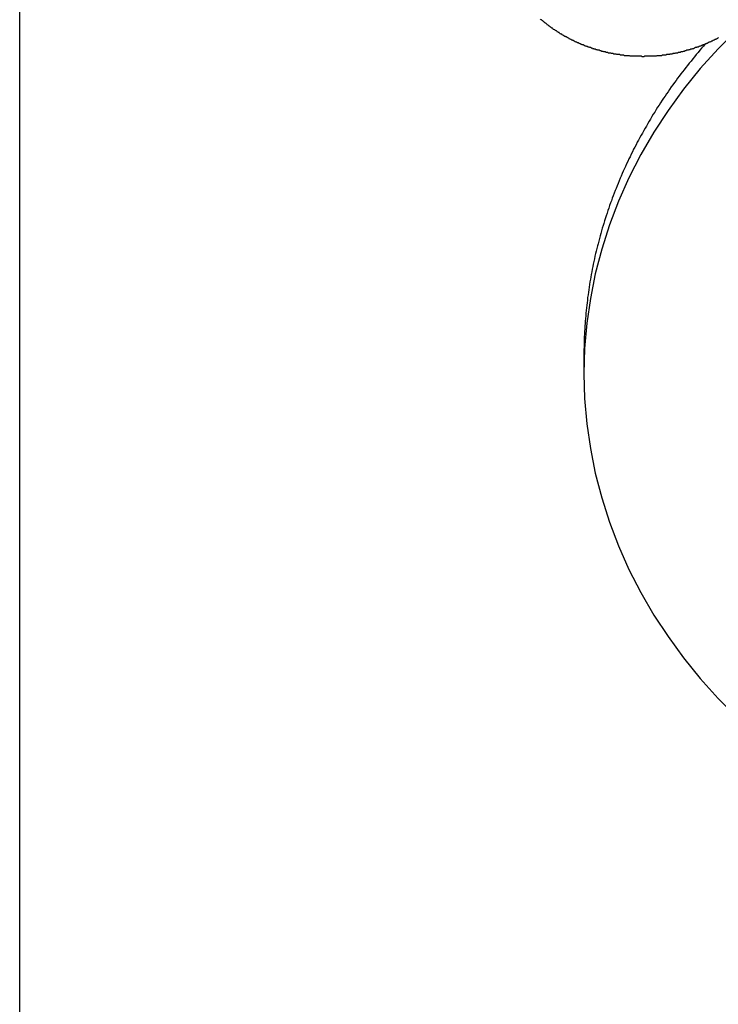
# Model space of a CAD drawing. Extents: x 1107 to 4046, y 937 to 3355.
# Tile 384 of 656: x 2125 to 2138, y 2683 to 2701. Entities that reach past the tile are written whole.
import ezdxf

# ---------------------------------------------------------------- set-up
doc = ezdxf.new("R2010")
doc.units = 0
doc.layers.add('KF_VIDA_L___C_REAR', color=7, linetype='CONTINUOUS')

# ---------------------------------------------------------------- blocks, each defined once
blk = doc.blocks.new('KF_VIDA_L___C_REAR')
at = {"layer": 'KF_VIDA_L___C_REAR'}
for p, q in [((-62, 908), (-62, 1072)), ((-51.5, 1005.474431), (-51.5, 1005.124431))]:
    blk.add_line(p, q, dxfattribs=at)
for points in [[(-48.6505, 1011.52, 0), (-49.0031, 1011.17, 0), (-49.3353, 1010.8, 0), (-49.6462, 1010.42, 0), (-49.935, 1010.02, 0), (-50.2011, 1009.62, 0), (-50.4439, 1009.2, 0), (-50.6627, 1008.77, 0), (-50.857, 1008.33, 0), (-51.0263, 1007.89, 0), (-51.1703, 1007.44, 0), (-51.2886, 1006.98, 0), (-51.3809, 1006.52, 0), (-51.447, 1006.06, 0), (-51.4868, 1005.59, 0), (-51.5, 1005.12, 0), (-51.4868, 1004.66, 0), (-51.447, 1004.19, 0), (-51.3809, 1003.73, 0), (-51.2886, 1003.27, 0), (-51.1703, 1002.81, 0), (-51.0263, 1002.36, 0), (-50.857, 1001.92, 0), (-50.6627, 1001.48, 0), (-50.4439, 1001.05, 0), (-50.2011, 1000.63, 0), (-49.935, 1000.23, 0), (-49.6462, 999.832, 0), (-49.3353, 999.45, 0), (-49.0031, 999.081, 0), (-48.6505, 998.727, 0)], [(-48.9937, 1011.38, 0), (-49.0037, 1011.37, 0), (-49.0136, 1011.36, 0), (-49.0237, 1011.36, 0), (-49.0337, 1011.35, 0), (-49.0437, 1011.35, 0), (-49.0538, 1011.34, 0), (-49.0639, 1011.34, 0), (-49.074, 1011.33, 0), (-49.0842, 1011.33, 0), (-49.0943, 1011.32, 0), (-49.1045, 1011.32, 0), (-49.1147, 1011.31, 0), (-49.1249, 1011.31, 0), (-49.1351, 1011.3, 0), (-49.1454, 1011.3, 0), (-49.1556, 1011.29, 0), (-49.1659, 1011.29, 0), (-49.1762, 1011.29, 0), (-49.1865, 1011.28, 0), (-49.1969, 1011.28, 0), (-49.2072, 1011.27, 0), (-49.2176, 1011.27, 0), (-49.228, 1011.26, 0), (-49.2384, 1011.26, 0), (-49.2488, 1011.25, 0), (-49.2593, 1011.25, 0), (-49.2697, 1011.24, 0), (-49.2802, 1011.24, 0), (-49.2907, 1011.24, 0), (-49.3012, 1011.23, 0), (-49.3117, 1011.23, 0), (-49.3223, 1011.22, 0), (-49.3328, 1011.22, 0), (-49.3434, 1011.22, 0), (-49.354, 1011.21, 0), (-49.3646, 1011.21, 0), (-49.3752, 1011.2, 0), (-49.3859, 1011.2, 0), (-49.3965, 1011.2, 0), (-49.4072, 1011.19, 0), (-49.4178, 1011.19, 0), (-49.4285, 1011.19, 0), (-49.4392, 1011.18, 0), (-49.45, 1011.18, 0), (-49.4607, 1011.17, 0), (-49.4714, 1011.17, 0), (-49.4822, 1011.17, 0), (-49.493, 1011.16, 0), (-49.5038, 1011.16, 0), (-49.5145, 1011.16, 0), (-49.5254, 1011.15, 0), (-49.5362, 1011.15, 0), (-49.547, 1011.15, 0), (-49.5579, 1011.14, 0), (-49.5687, 1011.14, 0), (-49.5796, 1011.14, 0), (-49.5905, 1011.14, 0), (-49.6014, 1011.13, 0), (-49.6123, 1011.13, 0), (-49.6232, 1011.13, 0), (-49.6341, 1011.12, 0), (-49.6451, 1011.12, 0), (-49.656, 1011.12, 0), (-49.667, 1011.11, 0), (-49.6779, 1011.11, 0), (-49.6889, 1011.11, 0), (-49.6999, 1011.11, 0), (-49.7109, 1011.1, 0), (-49.7219, 1011.1, 0), (-49.7329, 1011.1, 0), (-49.744, 1011.1, 0), (-49.755, 1011.09, 0), (-49.7661, 1011.09, 0), (-49.7771, 1011.09, 0), (-49.7882, 1011.09, 0), (-49.7993, 1011.09, 0), (-49.8103, 1011.08, 0), (-49.8214, 1011.08, 0), (-49.8325, 1011.08, 0), (-49.8436, 1011.08, 0), (-49.8548, 1011.07, 0), (-49.8659, 1011.07, 0), (-49.877, 1011.07, 0), (-49.8881, 1011.07, 0), (-49.8993, 1011.07, 0), (-49.9104, 1011.06, 0), (-49.9216, 1011.06, 0), (-49.9328, 1011.06, 0), (-49.9439, 1011.06, 0), (-49.9551, 1011.06, 0), (-49.9663, 1011.06, 0), (-49.9775, 1011.05, 0), (-49.9887, 1011.05, 0), (-49.9999, 1011.05, 0), (-50.0111, 1011.05, 0), (-50.0223, 1011.05, 0), (-50.0335, 1011.05, 0), (-50.0447, 1011.05, 0), (-50.056, 1011.04, 0), (-50.0672, 1011.04, 0), (-50.0784, 1011.04, 0), (-50.0897, 1011.04, 0), (-50.1009, 1011.04, 0), (-50.1122, 1011.04, 0), (-50.1234, 1011.04, 0), (-50.1347, 1011.04, 0), (-50.146, 1011.04, 0), (-50.1572, 1011.03, 0), (-50.1685, 1011.03, 0), (-50.1798, 1011.03, 0), (-50.191, 1011.03, 0), (-50.2023, 1011.03, 0), (-50.2136, 1011.03, 0), (-50.2249, 1011.03, 0), (-50.2362, 1011.03, 0), (-50.2475, 1011.03, 0), (-50.2587, 1011.03, 0), (-50.27, 1011.03, 0), (-50.2813, 1011.03, 0), (-50.2926, 1011.03, 0), (-50.3039, 1011.03, 0), (-50.3152, 1011.03, 0), (-50.3265, 1011.03, 0), (-50.3378, 1011.03, 0), (-50.3491, 1011.03, 0), (-50.3604, 1011.03, 0), (-50.3717, 1011.03, 0), (-50.383, 1011.02, 0), (-50.3943, 1011.02, 0), (-50.4057, 1011.02, 0), (-50.417, 1011.02, 0), (-50.4283, 1011.03, 0), (-50.4396, 1011.03, 0), (-50.4509, 1011.03, 0), (-50.4622, 1011.03, 0), (-50.4735, 1011.03, 0), (-50.4848, 1011.03, 0), (-50.4961, 1011.03, 0), (-50.5074, 1011.03, 0), (-50.5187, 1011.03, 0), (-50.53, 1011.03, 0), (-50.5412, 1011.03, 0), (-50.5525, 1011.03, 0), (-50.5638, 1011.03, 0), (-50.5751, 1011.03, 0), (-50.5864, 1011.03, 0), (-50.5977, 1011.03, 0), (-50.609, 1011.03, 0), (-50.6202, 1011.03, 0), (-50.6315, 1011.03, 0), (-50.6428, 1011.03, 0), (-50.654, 1011.04, 0), (-50.6653, 1011.04, 0), (-50.6766, 1011.04, 0), (-50.6878, 1011.04, 0), (-50.6991, 1011.04, 0), (-50.7103, 1011.04, 0), (-50.7216, 1011.04, 0), (-50.7328, 1011.04, 0), (-50.744, 1011.04, 0), (-50.7553, 1011.05, 0), (-50.7665, 1011.05, 0), (-50.7777, 1011.05, 0), (-50.7889, 1011.05, 0), (-50.8001, 1011.05, 0), (-50.8113, 1011.05, 0), (-50.8225, 1011.05, 0), (-50.8337, 1011.06, 0), (-50.8449, 1011.06, 0), (-50.8561, 1011.06, 0), (-50.8672, 1011.06, 0), (-50.8784, 1011.06, 0), (-50.8896, 1011.06, 0), (-50.9007, 1011.07, 0), (-50.9119, 1011.07, 0), (-50.923, 1011.07, 0), (-50.9341, 1011.07, 0), (-50.9453, 1011.07, 0), (-50.9564, 1011.08, 0), (-50.9675, 1011.08, 0), (-50.9786, 1011.08, 0), (-50.9897, 1011.08, 0), (-51.0008, 1011.09, 0), (-51.0118, 1011.09, 0), (-51.0229, 1011.09, 0), (-51.0339, 1011.09, 0), (-51.045, 1011.09, 0), (-51.056, 1011.1, 0), (-51.0671, 1011.1, 0), (-51.0781, 1011.1, 0), (-51.0891, 1011.1, 0), (-51.1001, 1011.11, 0), (-51.1111, 1011.11, 0), (-51.1221, 1011.11, 0), (-51.133, 1011.11, 0), (-51.144, 1011.12, 0), (-51.1549, 1011.12, 0), (-51.1659, 1011.12, 0), (-51.1768, 1011.13, 0), (-51.1877, 1011.13, 0), (-51.1986, 1011.13, 0), (-51.2095, 1011.14, 0), (-51.2204, 1011.14, 0), (-51.2313, 1011.14, 0), (-51.2421, 1011.14, 0), (-51.253, 1011.15, 0), (-51.2638, 1011.15, 0), (-51.2746, 1011.15, 0), (-51.2854, 1011.16, 0), (-51.2962, 1011.16, 0), (-51.307, 1011.16, 0), (-51.3178, 1011.17, 0), (-51.3286, 1011.17, 0), (-51.3393, 1011.17, 0), (-51.35, 1011.18, 0), (-51.3608, 1011.18, 0), (-51.3715, 1011.19, 0), (-51.3821, 1011.19, 0), (-51.3928, 1011.19, 0), (-51.4035, 1011.2, 0), (-51.4141, 1011.2, 0), (-51.4248, 1011.2, 0), (-51.4354, 1011.21, 0), (-51.446, 1011.21, 0), (-51.4566, 1011.22, 0), (-51.4671, 1011.22, 0), (-51.4777, 1011.22, 0), (-51.4882, 1011.23, 0), (-51.4988, 1011.23, 0), (-51.5093, 1011.24, 0), (-51.5198, 1011.24, 0), (-51.5302, 1011.24, 0), (-51.5407, 1011.25, 0), (-51.5511, 1011.25, 0), (-51.5616, 1011.26, 0), (-51.572, 1011.26, 0), (-51.5824, 1011.27, 0), (-51.5928, 1011.27, 0), (-51.6031, 1011.28, 0), (-51.6135, 1011.28, 0), (-51.6238, 1011.28, 0), (-51.6341, 1011.29, 0), (-51.6444, 1011.29, 0), (-51.6546, 1011.3, 0), (-51.6649, 1011.3, 0), (-51.6751, 1011.31, 0), (-51.6853, 1011.31, 0), (-51.6955, 1011.32, 0), (-51.7057, 1011.32, 0), (-51.7159, 1011.33, 0), (-51.726, 1011.33, 0), (-51.7361, 1011.34, 0), (-51.7462, 1011.34, 0), (-51.7563, 1011.35, 0), (-51.7663, 1011.35, 0), (-51.7764, 1011.36, 0), (-51.7864, 1011.36, 0), (-51.7964, 1011.37, 0), (-51.8063, 1011.38, 0), (-51.8163, 1011.38, 0), (-51.8262, 1011.39, 0), (-51.8361, 1011.39, 0), (-51.846, 1011.4, 0), (-51.8559, 1011.4, 0), (-51.8657, 1011.41, 0), (-51.8755, 1011.41, 0), (-51.8853, 1011.42, 0), (-51.8951, 1011.42, 0), (-51.9049, 1011.43, 0), (-51.9146, 1011.44, 0), (-51.9243, 1011.44, 0), (-51.934, 1011.45, 0), (-51.9436, 1011.45, 0), (-51.9533, 1011.46, 0), (-51.9629, 1011.47, 0), (-51.9725, 1011.47, 0), (-51.982, 1011.48, 0), (-51.9916, 1011.48, 0), (-52.0011, 1011.49, 0), (-52.0106, 1011.5, 0), (-52.02, 1011.5, 0), (-52.0295, 1011.51, 0), (-52.0389, 1011.52, 0), (-52.0483, 1011.52, 0), (-52.0576, 1011.53, 0), (-52.067, 1011.53, 0), (-52.0763, 1011.54, 0), (-52.0856, 1011.55, 0), (-52.0948, 1011.55, 0), (-52.1041, 1011.56, 0), (-52.1133, 1011.57, 0), (-52.1224, 1011.57, 0), (-52.1316, 1011.58, 0), (-52.1407, 1011.59, 0), (-52.1498, 1011.59, 0), (-52.1589, 1011.6, 0), (-52.1679, 1011.61, 0), (-52.1769, 1011.61, 0), (-52.1859, 1011.62, 0), (-52.1949, 1011.63, 0), (-52.2038, 1011.64, 0), (-52.2127, 1011.64, 0), (-52.2216, 1011.65, 0), (-52.2304, 1011.66, 0), (-52.2392, 1011.66, 0), (-52.248, 1011.67, 0), (-52.2568, 1011.68, 0), (-52.2655, 1011.69, 0), (-52.2742, 1011.69, 0), (-52.2828, 1011.7, 0), (-52.2915, 1011.71, 0), (-52.3001, 1011.71, 0), (-52.3086, 1011.72, 0)], [(-49.2423, 1011.26, 0), (-49.2762, 1011.22, 0), (-49.3099, 1011.18, 0), (-49.3433, 1011.14, 0), (-49.3765, 1011.1, 0), (-49.4095, 1011.06, 0), (-49.4423, 1011.02, 0), (-49.4748, 1010.98, 0), (-49.5071, 1010.94, 0), (-49.5391, 1010.9, 0), (-49.571, 1010.86, 0), (-49.6025, 1010.82, 0), (-49.6339, 1010.78, 0), (-49.665, 1010.74, 0), (-49.6959, 1010.7, 0), (-49.7265, 1010.66, 0), (-49.7569, 1010.62, 0), (-49.7871, 1010.58, 0), (-49.817, 1010.54, 0), (-49.8467, 1010.5, 0), (-49.8761, 1010.46, 0), (-49.9053, 1010.41, 0), (-49.9342, 1010.37, 0), (-49.9629, 1010.33, 0), (-49.9914, 1010.29, 0), (-50.0196, 1010.25, 0), (-50.0475, 1010.21, 0), (-50.0753, 1010.16, 0), (-50.1027, 1010.12, 0), (-50.1299, 1010.08, 0), (-50.1569, 1010.04, 0), (-50.1836, 1009.99, 0), (-50.2101, 1009.95, 0), (-50.2363, 1009.91, 0), (-50.2622, 1009.86, 0), (-50.2879, 1009.82, 0), (-50.3134, 1009.78, 0), (-50.3386, 1009.73, 0), (-50.3635, 1009.69, 0), (-50.3882, 1009.65, 0), (-50.4126, 1009.6, 0), (-50.4368, 1009.56, 0), (-50.4607, 1009.52, 0), (-50.4844, 1009.47, 0), (-50.5078, 1009.43, 0), (-50.5309, 1009.38, 0), (-50.5538, 1009.34, 0), (-50.5764, 1009.3, 0), (-50.5987, 1009.25, 0), (-50.6208, 1009.21, 0), (-50.6426, 1009.16, 0), (-50.6642, 1009.12, 0), (-50.6855, 1009.07, 0), (-50.7065, 1009.03, 0), (-50.7273, 1008.98, 0), (-50.7478, 1008.94, 0), (-50.768, 1008.89, 0), (-50.788, 1008.85, 0), (-50.8077, 1008.8, 0), (-50.8271, 1008.76, 0), (-50.8463, 1008.71, 0), (-50.8652, 1008.66, 0), (-50.8838, 1008.62, 0), (-50.9022, 1008.57, 0), (-50.9203, 1008.53, 0), (-50.9381, 1008.48, 0), (-50.9557, 1008.43, 0), (-50.9729, 1008.39, 0), (-50.9899, 1008.34, 0), (-51.0067, 1008.3, 0), (-51.0231, 1008.25, 0), (-51.0393, 1008.2, 0), (-51.0552, 1008.16, 0), (-51.0709, 1008.11, 0), (-51.0862, 1008.06, 0), (-51.1013, 1008.02, 0), (-51.1161, 1007.97, 0), (-51.1307, 1007.92, 0), (-51.1449, 1007.88, 0), (-51.1589, 1007.83, 0), (-51.1726, 1007.78, 0), (-51.1861, 1007.73, 0), (-51.1992, 1007.69, 0), (-51.2121, 1007.64, 0), (-51.2247, 1007.59, 0), (-51.237, 1007.54, 0), (-51.2491, 1007.5, 0), (-51.2608, 1007.45, 0), (-51.2723, 1007.4, 0), (-51.2835, 1007.36, 0), (-51.2945, 1007.31, 0), (-51.3051, 1007.26, 0), (-51.3155, 1007.21, 0), (-51.3255, 1007.16, 0), (-51.3353, 1007.12, 0), (-51.3449, 1007.07, 0), (-51.3541, 1007.02, 0), (-51.3631, 1006.97, 0), (-51.3717, 1006.92, 0), (-51.3801, 1006.88, 0), (-51.3882, 1006.83, 0), (-51.3961, 1006.78, 0), (-51.4036, 1006.73, 0), (-51.4109, 1006.68, 0), (-51.4179, 1006.64, 0), (-51.4246, 1006.59, 0), (-51.431, 1006.54, 0), (-51.4371, 1006.49, 0), (-51.4429, 1006.44, 0), (-51.4485, 1006.4, 0), (-51.4538, 1006.35, 0), (-51.4588, 1006.3, 0), (-51.4635, 1006.25, 0), (-51.4679, 1006.2, 0), (-51.472, 1006.15, 0), (-51.4759, 1006.1, 0), (-51.4794, 1006.06, 0), (-51.4827, 1006.01, 0), (-51.4857, 1005.96, 0), (-51.4884, 1005.91, 0), (-51.4909, 1005.86, 0), (-51.493, 1005.81, 0), (-51.4949, 1005.77, 0), (-51.4964, 1005.72, 0), (-51.4977, 1005.67, 0), (-51.4987, 1005.62, 0), (-51.4994, 1005.57, 0), (-51.4999, 1005.52, 0), (-51.5, 1005.47, 0)]]:
    blk.add_polyline3d(points, dxfattribs=at)

msp = doc.modelspace()

# ---------------------------------------------------------------- block references
at = {"layer": 'KF_VIDA_L___C_REAR'}
msp.add_blockref('KF_VIDA_L___C_REAR', (2186.979, 1689.213), dxfattribs=at)

doc.saveas('drawing.dxf')
